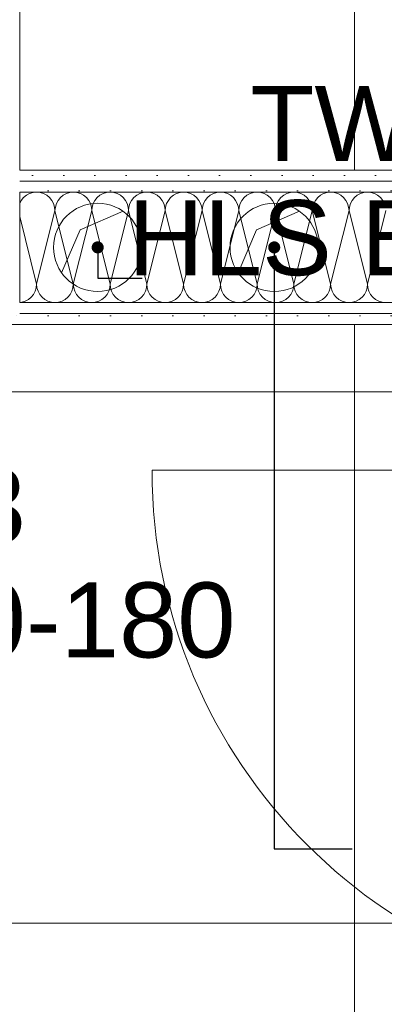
# Model space of a CAD drawing. Header units: metres. Extents: x -3.6 to 90.7, y -11.1 to 18.
# Tile 408 of 656: x 44.71 to 45.123, y 2.95 to 4.065. Entities that reach past the tile are written whole.
import ezdxf

# ---------------------------------------------------------------- set-up
doc = ezdxf.new("R2010")
doc.units = ezdxf.units.M
doc.header["$MEASUREMENT"] = 0
doc.linetypes.add('Wipeout_Contour', pattern=[1, 0, -1])
for name, color, linetype in [('152 - Bemaßung_ Beschriftung.Ausbau', 7, 'Continuous'), ('Abbruch_603 - Struktur.Bodenplatte_ Decke Roh', 7, 'Continuous'), ('Neubau_152 - Bemaßung_ Beschriftung.Ausbau', 7, 'Continuous'), ('Neubau_603 - Struktur.Bodenplatte_ Decke Roh', 7, 'Continuous'), ('Neubau_606 - Struktur.Wand Innen Ausbau', 7, 'Continuous'), ('Neubau_650 - Abdeckung.Fußboden Aufbau', 7, 'Continuous'), ('Neubau_702 - Einrichtung.Möbel Sanitär', 7, 'Continuous')]:
    doc.layers.add(name, color=color, linetype=linetype)
doc.styles.add('ERSTELLTER_STIL_2', font='txt')
doc.linetypes.add('Abbruch 1', pattern='A,0,[1,2022.0244.A_L5A-PL02.05_iB_Grundriss 3.OG1.Shx,S=0.001984,R=0,X=0,Y=0],-0.25,0', length=0.25)
doc.dimstyles.new('ERSTELLTER_STIL__1', dxfattribs={"dimtxt": 0.1, "dimasz": 0.0532, "dimexe": 0.18, "dimexo": 0.0625, "dimgap": 0, "dimtad": 1, "dimzin": 0, "dimdsep": 46, "dimtxsty": 'ERSTELLTER_STIL_2', "dimblk": 'ARROWHEAD_2', "dimblk1": 'ARROWHEAD_2', "dimblk2": 'ARROWHEAD_2', "dimcen": 0.09, "dimse1": 1, "dimse2": 1, "dimclrd": 7, "dimclre": 7, "dimclrt": 7, "dimazin": 0, "dimtfac": 1, "dimtdec": 4, "dimtmove": 0, "dimatfit": 3, "dimfxl": 1, "dimtolj": 1, "dimtzin": 0, "dimarcsym": 0})
doc.dimstyles.new('ERSTELLTER_STIL__2', dxfattribs={"dimtxt": 0.1, "dimasz": 0.0532, "dimexe": 0.18, "dimexo": 0.0625, "dimgap": 0, "dimtad": 1, "dimzin": 0, "dimdsep": 46, "dimtxsty": 'ERSTELLTER_STIL_2', "dimblk": 'ARROWHEAD_2', "dimblk1": 'ARROWHEAD_2', "dimblk2": 'ARROWHEAD_2', "dimcen": 0.09, "dimse1": 1, "dimse2": 1, "dimclrd": 7, "dimclre": 7, "dimclrt": 7, "dimazin": 0, "dimtfac": 1, "dimtdec": 4, "dimtmove": 2, "dimatfit": 3, "dimfxl": 1, "dimtolj": 1, "dimtzin": 0, "dimarcsym": 0})
doc.dimstyles.new('ERSTELLTER_STIL__3', dxfattribs={"dimtxt": 0.1, "dimasz": 0.0532, "dimexe": 0.18, "dimexo": 0.0625, "dimgap": 0, "dimtad": 1, "dimtih": 1, "dimtoh": 1, "dimzin": 0, "dimdsep": 46, "dimtxsty": 'ERSTELLTER_STIL_2', "dimblk": 'ARROWHEAD_2', "dimblk1": 'ARROWHEAD_2', "dimblk2": 'ARROWHEAD_2', "dimcen": 0.09, "dimse1": 1, "dimse2": 1, "dimclrd": 7, "dimclre": 7, "dimclrt": 7, "dimazin": 0, "dimtfac": 1, "dimtdec": 4, "dimtmove": 0, "dimatfit": 3, "dimfxl": 1, "dimtolj": 1, "dimtzin": 0, "dimarcsym": 0})
doc.dimstyles.new('ERSTELLTER_STIL__6', dxfattribs={"dimtxt": 0.18, "dimasz": 0.02736, "dimexe": 0.18, "dimexo": 0.0625, "dimgap": 0, "dimtad": 0, "dimtih": 1, "dimtoh": 1, "dimdec": 4, "dimzin": 0, "dimdsep": 46, "dimcen": 0.09, "dimadec": 0, "dimazin": 0, "dimtfac": 1, "dimtdec": 4, "dimtmove": 0, "dimatfit": 3, "dimldrblk": 'ARROWHEAD_11', "dimfxl": 1, "dimtolj": 1, "dimtzin": 0, "dimarcsym": 0})
pattern_1 = [(45, (0, 0), (-0.01767767, 0.01767767), [0, -0.025])]

# ---------------------------------------------------------------- blocks, each defined once
blk = doc.blocks.new('*X1')
at = {"layer": 'Neubau_606 - Struktur.Wand Innen Ausbau', "color": 7, "linetype": 'Continuous', "lineweight": 5}
for p, q in [((44.7118, 3.8607), (44.71, 3.8573)), ((44.7144, 3.8639), (44.7118, 3.8607)), ((44.7176, 3.8665), (44.7144, 3.8639)), ((44.7212, 3.8684), (44.7176, 3.8665)), ((44.7251, 3.8696), (44.7212, 3.8684)), ((44.7292, 3.87), (44.7251, 3.8696)), ((44.7332, 3.8696), (44.7292, 3.87)), ((44.7371, 3.8684), (44.7332, 3.8696)), ((44.7407, 3.8665), (44.7371, 3.8684)), ((44.7439, 3.8639), (44.7407, 3.8665)), ((44.7465, 3.8607), (44.7439, 3.8639)), ((44.7484, 3.8571), (44.7465, 3.8607)), ((44.7535, 3.8607), (44.7516, 3.8571)), ((44.7561, 3.8639), (44.7535, 3.8607)), ((44.7593, 3.8665), (44.7561, 3.8639)), ((44.7629, 3.8684), (44.7593, 3.8665)), ((44.7668, 3.8696), (44.7629, 3.8684)), ((44.7708, 3.87), (44.7668, 3.8696)), ((44.7749, 3.8696), (44.7708, 3.87)), ((44.7788, 3.8684), (44.7749, 3.8696)), ((44.7824, 3.8665), (44.7788, 3.8684)), ((44.7856, 3.8639), (44.7824, 3.8665)), ((44.7882, 3.8607), (44.7856, 3.8639)), ((44.7901, 3.8571), (44.7882, 3.8607)), ((44.7952, 3.8607), (44.7933, 3.8571)), ((44.7978, 3.8639), (44.7952, 3.8607)), ((44.8009, 3.8665), (44.7978, 3.8639)), ((44.8045, 3.8684), (44.8009, 3.8665)), ((44.8084, 3.8696), (44.8045, 3.8684)), ((44.8125, 3.87), (44.8084, 3.8696)), ((44.8166, 3.8696), (44.8125, 3.87)), ((44.8205, 3.8684), (44.8166, 3.8696)), ((44.8241, 3.8665), (44.8205, 3.8684)), ((44.8272, 3.8639), (44.8241, 3.8665)), ((44.8298, 3.8607), (44.8272, 3.8639)), ((44.8317, 3.8571), (44.8298, 3.8607)), ((44.8368, 3.8607), (44.8349, 3.8571)), ((44.8394, 3.8639), (44.8368, 3.8607)), ((44.8426, 3.8665), (44.8394, 3.8639)), ((44.8462, 3.8684), (44.8426, 3.8665)), ((44.8501, 3.8696), (44.8462, 3.8684)), ((44.8542, 3.87), (44.8501, 3.8696)), ((44.8582, 3.8696), (44.8542, 3.87)), ((44.8621, 3.8684), (44.8582, 3.8696)), ((44.8657, 3.8665), (44.8621, 3.8684)), ((44.8689, 3.8639), (44.8657, 3.8665)), ((44.8715, 3.8607), (44.8689, 3.8639)), ((44.8734, 3.8571), (44.8715, 3.8607)), ((44.8785, 3.8607), (44.8766, 3.8571)), ((44.8811, 3.8639), (44.8785, 3.8607)), ((44.8843, 3.8665), (44.8811, 3.8639)), ((44.8879, 3.8684), (44.8843, 3.8665)), ((44.8918, 3.8696), (44.8879, 3.8684)), ((44.8958, 3.87), (44.8918, 3.8696)), ((44.8999, 3.8696), (44.8958, 3.87)), ((44.9038, 3.8684), (44.8999, 3.8696)), ((44.9074, 3.8665), (44.9038, 3.8684)), ((44.9106, 3.8639), (44.9074, 3.8665)), ((44.9132, 3.8607), (44.9106, 3.8639)), ((44.9151, 3.8571), (44.9132, 3.8607)), ((44.9202, 3.8607), (44.9183, 3.8571)), ((44.9228, 3.8639), (44.9202, 3.8607)), ((44.9259, 3.8665), (44.9228, 3.8639)), ((44.9295, 3.8684), (44.9259, 3.8665)), ((44.9334, 3.8696), (44.9295, 3.8684)), ((44.9375, 3.87), (44.9334, 3.8696)), ((44.9416, 3.8696), (44.9375, 3.87)), ((44.9455, 3.8684), (44.9416, 3.8696)), ((44.9491, 3.8665), (44.9455, 3.8684)), ((44.9522, 3.8639), (44.9491, 3.8665)), ((44.9548, 3.8607), (44.9522, 3.8639)), ((44.9567, 3.8571), (44.9548, 3.8607)), ((44.9618, 3.8607), (44.9599, 3.8571)), ((44.9644, 3.8639), (44.9618, 3.8607)), ((44.9676, 3.8665), (44.9644, 3.8639)), ((44.9712, 3.8684), (44.9676, 3.8665)), ((44.9751, 3.8696), (44.9712, 3.8684)), ((44.9792, 3.87), (44.9751, 3.8696)), ((44.9832, 3.8696), (44.9792, 3.87)), ((44.9871, 3.8684), (44.9832, 3.8696)), ((44.9907, 3.8665), (44.9871, 3.8684)), ((44.9939, 3.8639), (44.9907, 3.8665)), ((44.9965, 3.8607), (44.9939, 3.8639)), ((44.9984, 3.8571), (44.9965, 3.8607)), ((45.0035, 3.8607), (45.0016, 3.8571)), ((45.0061, 3.8639), (45.0035, 3.8607)), ((45.0093, 3.8665), (45.0061, 3.8639)), ((45.0129, 3.8684), (45.0093, 3.8665)), ((45.0168, 3.8696), (45.0129, 3.8684)), ((45.0208, 3.87), (45.0168, 3.8696)), ((45.0249, 3.8696), (45.0208, 3.87)), ((45.0288, 3.8684), (45.0249, 3.8696)), ((45.0324, 3.8665), (45.0288, 3.8684)), ((45.0356, 3.8639), (45.0324, 3.8665)), ((45.0382, 3.8607), (45.0356, 3.8639)), ((45.0401, 3.8571), (45.0382, 3.8607)), ((45.0452, 3.8607), (45.0433, 3.8571)), ((45.0478, 3.8639), (45.0452, 3.8607)), ((45.0509, 3.8665), (45.0478, 3.8639)), ((45.0545, 3.8684), (45.0509, 3.8665)), ((45.0584, 3.8696), (45.0545, 3.8684)), ((45.0625, 3.87), (45.0584, 3.8696)), ((45.0666, 3.8696), (45.0625, 3.87)), ((45.0705, 3.8684), (45.0666, 3.8696)), ((45.0741, 3.8665), (45.0705, 3.8684)), ((45.0772, 3.8639), (45.0741, 3.8665)), ((45.0798, 3.8607), (45.0772, 3.8639)), ((45.0817, 3.8571), (45.0798, 3.8607)), ((45.0868, 3.8607), (45.0849, 3.8571)), ((45.0894, 3.8639), (45.0868, 3.8607)), ((45.0926, 3.8665), (45.0894, 3.8639)), ((45.0962, 3.8684), (45.0926, 3.8665)), ((45.1001, 3.8696), (45.0962, 3.8684)), ((45.1042, 3.87), (45.1001, 3.8696)), ((45.1082, 3.8696), (45.1042, 3.87)), ((45.1121, 3.8684), (45.1082, 3.8696)), ((45.1157, 3.8665), (45.1121, 3.8684)), ((45.1189, 3.8639), (45.1157, 3.8665)), ((45.1215, 3.8607), (45.1189, 3.8639)), ((45.1234, 3.8571), (45.1215, 3.8607)), ((44.75, 3.8492), (44.7292, 3.7658)), ((44.7496, 3.8532), (44.7484, 3.8571)), ((44.75, 3.8492), (44.7496, 3.8532)), ((44.7504, 3.8532), (44.75, 3.8492)), ((44.75, 3.8492), (44.7708, 3.7658)), ((44.7516, 3.8571), (44.7504, 3.8532)), ((44.7917, 3.8492), (44.7708, 3.7658)), ((44.7913, 3.8532), (44.7901, 3.8571)), ((44.7917, 3.8492), (44.7913, 3.8532)), ((44.7921, 3.8532), (44.7917, 3.8492)), ((44.7917, 3.8492), (44.8125, 3.7658)), ((44.7933, 3.8571), (44.7921, 3.8532)), ((44.8333, 3.8492), (44.8125, 3.7658)), ((44.8329, 3.8532), (44.8317, 3.8571)), ((44.8333, 3.8492), (44.8329, 3.8532)), ((44.8337, 3.8532), (44.8333, 3.8492)), ((44.8333, 3.8492), (44.8542, 3.7658)), ((44.8349, 3.8571), (44.8337, 3.8532)), ((44.875, 3.8492), (44.8542, 3.7658)), ((44.8746, 3.8532), (44.8734, 3.8571)), ((44.875, 3.8492), (44.8746, 3.8532)), ((44.8754, 3.8532), (44.875, 3.8492)), ((44.875, 3.8492), (44.8958, 3.7658)), ((44.8766, 3.8571), (44.8754, 3.8532)), ((44.9167, 3.8492), (44.8958, 3.7658)), ((44.9163, 3.8532), (44.9151, 3.8571)), ((44.9167, 3.8492), (44.9163, 3.8532)), ((44.9171, 3.8532), (44.9167, 3.8492)), ((44.9167, 3.8492), (44.9375, 3.7658)), ((44.9183, 3.8571), (44.9171, 3.8532)), ((44.9583, 3.8492), (44.9375, 3.7658)), ((44.9579, 3.8532), (44.9567, 3.8571)), ((44.9583, 3.8492), (44.9579, 3.8532)), ((44.9587, 3.8532), (44.9583, 3.8492)), ((44.9583, 3.8492), (44.9792, 3.7658)), ((44.9599, 3.8571), (44.9587, 3.8532)), ((45, 3.8492), (44.9792, 3.7658)), ((44.9996, 3.8532), (44.9984, 3.8571)), ((45, 3.8492), (44.9996, 3.8532)), ((45.0004, 3.8532), (45, 3.8492)), ((45, 3.8492), (45.0208, 3.7658)), ((45.0016, 3.8571), (45.0004, 3.8532)), ((45.0417, 3.8492), (45.0208, 3.7658)), ((45.0413, 3.8532), (45.0401, 3.8571)), ((45.0417, 3.8492), (45.0413, 3.8532)), ((45.0421, 3.8532), (45.0417, 3.8492)), ((45.0417, 3.8492), (45.0625, 3.7658)), ((45.0433, 3.8571), (45.0421, 3.8532)), ((45.0833, 3.8492), (45.0625, 3.7658)), ((45.0829, 3.8532), (45.0817, 3.8571)), ((45.0833, 3.8492), (45.0829, 3.8532)), ((45.0837, 3.8532), (45.0833, 3.8492)), ((45.0833, 3.8492), (45.1042, 3.7658)), ((45.0849, 3.8571), (45.0837, 3.8532)), ((45.125, 3.8492), (45.1042, 3.7658)), ((44.71, 3.8426), (44.7292, 3.7658)), ((44.7276, 3.7579), (44.7288, 3.7618)), ((44.7288, 3.7618), (44.7292, 3.7658)), ((44.7292, 3.7658), (44.7296, 3.7618)), ((44.7296, 3.7618), (44.7308, 3.7579)), ((44.7692, 3.7579), (44.7704, 3.7618)), ((44.7704, 3.7618), (44.7708, 3.7658)), ((44.7708, 3.7658), (44.7712, 3.7618)), ((44.7712, 3.7618), (44.7724, 3.7579)), ((44.8109, 3.7579), (44.8121, 3.7618)), ((44.8121, 3.7618), (44.8125, 3.7658)), ((44.8125, 3.7658), (44.8129, 3.7618)), ((44.8129, 3.7618), (44.8141, 3.7579)), ((44.8526, 3.7579), (44.8538, 3.7618)), ((44.8538, 3.7618), (44.8542, 3.7658)), ((44.8542, 3.7658), (44.8546, 3.7618)), ((44.8546, 3.7618), (44.8558, 3.7579)), ((44.8942, 3.7579), (44.8954, 3.7618)), ((44.8954, 3.7618), (44.8958, 3.7658)), ((44.8958, 3.7658), (44.8962, 3.7618)), ((44.8962, 3.7618), (44.8974, 3.7579)), ((44.9359, 3.7579), (44.9371, 3.7618)), ((44.9371, 3.7618), (44.9375, 3.7658)), ((44.9375, 3.7658), (44.9379, 3.7618)), ((44.9379, 3.7618), (44.9391, 3.7579)), ((44.9776, 3.7579), (44.9788, 3.7618)), ((44.9788, 3.7618), (44.9792, 3.7658)), ((44.9792, 3.7658), (44.9796, 3.7618)), ((44.9796, 3.7618), (44.9808, 3.7579)), ((45.0192, 3.7579), (45.0204, 3.7618)), ((45.0204, 3.7618), (45.0208, 3.7658)), ((45.0208, 3.7658), (45.0212, 3.7618)), ((45.0212, 3.7618), (45.0224, 3.7579)), ((45.0609, 3.7579), (45.0621, 3.7618)), ((45.0621, 3.7618), (45.0625, 3.7658)), ((45.0625, 3.7658), (45.0629, 3.7618)), ((45.0629, 3.7618), (45.0641, 3.7579)), ((45.1026, 3.7579), (45.1038, 3.7618)), ((45.1038, 3.7618), (45.1042, 3.7658)), ((45.1042, 3.7658), (45.1046, 3.7618)), ((45.1046, 3.7618), (45.1058, 3.7579)), ((44.7163, 3.7466), (44.7199, 3.7485)), ((44.7199, 3.7485), (44.7231, 3.7511)), ((44.7231, 3.7511), (44.7257, 3.7543)), ((44.7257, 3.7543), (44.7276, 3.7579)), ((44.7308, 3.7579), (44.7327, 3.7543)), ((44.7327, 3.7543), (44.7353, 3.7511)), ((44.7353, 3.7511), (44.7384, 3.7485)), ((44.7384, 3.7485), (44.742, 3.7466)), ((44.758, 3.7466), (44.7616, 3.7485)), ((44.7616, 3.7485), (44.7647, 3.7511)), ((44.7647, 3.7511), (44.7673, 3.7543)), ((44.7673, 3.7543), (44.7692, 3.7579)), ((44.7724, 3.7579), (44.7743, 3.7543)), ((44.7743, 3.7543), (44.7769, 3.7511)), ((44.7769, 3.7511), (44.7801, 3.7485)), ((44.7801, 3.7485), (44.7837, 3.7466)), ((44.7996, 3.7466), (44.8032, 3.7485)), ((44.8032, 3.7485), (44.8064, 3.7511)), ((44.8064, 3.7511), (44.809, 3.7543)), ((44.809, 3.7543), (44.8109, 3.7579)), ((44.8141, 3.7579), (44.816, 3.7543)), ((44.816, 3.7543), (44.8186, 3.7511)), ((44.8186, 3.7511), (44.8218, 3.7485)), ((44.8218, 3.7485), (44.8254, 3.7466)), ((44.8413, 3.7466), (44.8449, 3.7485)), ((44.8449, 3.7485), (44.8481, 3.7511)), ((44.8481, 3.7511), (44.8507, 3.7543)), ((44.8507, 3.7543), (44.8526, 3.7579)), ((44.8558, 3.7579), (44.8577, 3.7543)), ((44.8577, 3.7543), (44.8603, 3.7511)), ((44.8603, 3.7511), (44.8634, 3.7485)), ((44.8634, 3.7485), (44.867, 3.7466)), ((44.883, 3.7466), (44.8866, 3.7485)), ((44.8866, 3.7485), (44.8897, 3.7511)), ((44.8897, 3.7511), (44.8923, 3.7543)), ((44.8923, 3.7543), (44.8942, 3.7579)), ((44.8974, 3.7579), (44.8993, 3.7543)), ((44.8993, 3.7543), (44.9019, 3.7511)), ((44.9019, 3.7511), (44.9051, 3.7485)), ((44.9051, 3.7485), (44.9087, 3.7466)), ((44.9246, 3.7466), (44.9282, 3.7485)), ((44.9282, 3.7485), (44.9314, 3.7511)), ((44.9314, 3.7511), (44.934, 3.7543)), ((44.934, 3.7543), (44.9359, 3.7579)), ((44.9391, 3.7579), (44.941, 3.7543)), ((44.941, 3.7543), (44.9436, 3.7511)), ((44.9436, 3.7511), (44.9468, 3.7485)), ((44.9468, 3.7485), (44.9504, 3.7466)), ((44.9663, 3.7466), (44.9699, 3.7485)), ((44.9699, 3.7485), (44.9731, 3.7511)), ((44.9731, 3.7511), (44.9757, 3.7543)), ((44.9757, 3.7543), (44.9776, 3.7579)), ((44.9808, 3.7579), (44.9827, 3.7543)), ((44.9827, 3.7543), (44.9853, 3.7511)), ((44.9853, 3.7511), (44.9884, 3.7485)), ((44.9884, 3.7485), (44.992, 3.7466)), ((45.008, 3.7466), (45.0116, 3.7485)), ((45.0116, 3.7485), (45.0147, 3.7511)), ((45.0147, 3.7511), (45.0173, 3.7543)), ((45.0173, 3.7543), (45.0192, 3.7579)), ((45.0224, 3.7579), (45.0243, 3.7543)), ((45.0243, 3.7543), (45.0269, 3.7511)), ((45.0269, 3.7511), (45.0301, 3.7485)), ((45.0301, 3.7485), (45.0337, 3.7466)), ((45.0496, 3.7466), (45.0532, 3.7485)), ((45.0532, 3.7485), (45.0564, 3.7511)), ((45.0564, 3.7511), (45.059, 3.7543)), ((45.059, 3.7543), (45.0609, 3.7579)), ((45.0641, 3.7579), (45.066, 3.7543)), ((45.066, 3.7543), (45.0686, 3.7511)), ((45.0686, 3.7511), (45.0718, 3.7485)), ((45.0718, 3.7485), (45.0754, 3.7466)), ((45.0913, 3.7466), (45.0949, 3.7485)), ((45.0949, 3.7485), (45.0981, 3.7511)), ((45.0981, 3.7511), (45.1007, 3.7543)), ((45.1007, 3.7543), (45.1026, 3.7579)), ((45.1058, 3.7579), (45.1077, 3.7543)), ((45.1077, 3.7543), (45.1103, 3.7511)), ((45.1103, 3.7511), (45.1134, 3.7485)), ((45.1134, 3.7485), (45.117, 3.7466)), ((44.71, 3.7452), (44.7124, 3.7454)), ((44.7124, 3.7454), (44.7163, 3.7466)), ((44.742, 3.7466), (44.7459, 3.7454)), ((44.7459, 3.7454), (44.75, 3.745)), ((44.75, 3.745), (44.7541, 3.7454)), ((44.7541, 3.7454), (44.758, 3.7466)), ((44.7837, 3.7466), (44.7876, 3.7454)), ((44.7876, 3.7454), (44.7917, 3.745)), ((44.7917, 3.745), (44.7957, 3.7454)), ((44.7957, 3.7454), (44.7996, 3.7466)), ((44.8254, 3.7466), (44.8293, 3.7454)), ((44.8293, 3.7454), (44.8333, 3.745)), ((44.8333, 3.745), (44.8374, 3.7454)), ((44.8374, 3.7454), (44.8413, 3.7466)), ((44.867, 3.7466), (44.8709, 3.7454)), ((44.8709, 3.7454), (44.875, 3.745)), ((44.875, 3.745), (44.8791, 3.7454)), ((44.8791, 3.7454), (44.883, 3.7466)), ((44.9087, 3.7466), (44.9126, 3.7454)), ((44.9126, 3.7454), (44.9167, 3.745)), ((44.9167, 3.745), (44.9207, 3.7454)), ((44.9207, 3.7454), (44.9246, 3.7466)), ((44.9504, 3.7466), (44.9543, 3.7454)), ((44.9543, 3.7454), (44.9583, 3.745)), ((44.9583, 3.745), (44.9624, 3.7454)), ((44.9624, 3.7454), (44.9663, 3.7466)), ((44.992, 3.7466), (44.9959, 3.7454)), ((44.9959, 3.7454), (45, 3.745)), ((45, 3.745), (45.0041, 3.7454)), ((45.0041, 3.7454), (45.008, 3.7466)), ((45.0337, 3.7466), (45.0376, 3.7454)), ((45.0376, 3.7454), (45.0417, 3.745)), ((45.0417, 3.745), (45.0457, 3.7454)), ((45.0457, 3.7454), (45.0496, 3.7466)), ((45.0754, 3.7466), (45.0793, 3.7454)), ((45.0793, 3.7454), (45.0833, 3.745)), ((45.0833, 3.745), (45.0874, 3.7454)), ((45.0874, 3.7454), (45.0913, 3.7466)), ((45.117, 3.7466), (45.1209, 3.7454)), ((45.1209, 3.7454), (45.125, 3.745))]:
    blk.add_line(p, q, dxfattribs=at)
blk = doc.blocks.new('ARROWHEAD_11')
at = {"color": 0, "linetype": 'Continuous', "lineweight": 0}
blk.add_line((0, 0), (-1, 0), dxfattribs=at)
at = {"color": 0, "linetype": 'Continuous', "lineweight": 0, "const_width": 0.25, "flags": 128}
blk.add_lwpolyline([(-0.125, 0, 1), (0.125, 0, 1)], format="xyb", close=True, dxfattribs=at)
blk = doc.blocks.new('*D600')
at = {"layer": '152 - Bemaßung_ Beschriftung.Ausbau', "color": 7, "linetype": 'Continuous', "lineweight": 5}
for p, q in [((43.965, 2.0975), (43.965, 2.2025)), ((45.465, 2.0975), (45.465, 2.2025)), ((43.9852, 2.185), (43.9448, 2.115)), ((45.4852, 2.185), (45.4448, 2.115)), ((43.965, 2.15), (45.465, 2.15))]:
    blk.add_line(p, q, dxfattribs=at)
at = {"layer": '152 - Bemaßung_ Beschriftung.Ausbau', "color": 7, "lineweight": 5, "char_height": 0.1, "attachment_point": 7, "style": 'ERSTELLTER_STIL_2'}
for s, insert in [('\\A1;{\\pql;\\fArial|b0|i0|c0|p38;1,50}', (44.544, 2.17)), ('\\A1;{\\pql;\\fArial|b0|i0|c0|p38;3}', (45.3689, 2.17))]:
    blk.add_mtext(s, dxfattribs=dict(at, insert=insert))
blk = doc.blocks.new('ARROWHEAD_2')
at = {"color": 0, "linetype": 'Continuous', "lineweight": 0}
for p, q in [((-0.378, -0.655), (0.378, 0.655)), ((0, 0), (-1, 0))]:
    blk.add_line(p, q, dxfattribs=at)
blk = doc.blocks.new('*D611')
at = {"layer": '152 - Bemaßung_ Beschriftung.Ausbau', "color": 7, "linetype": 'Continuous', "lineweight": 5}
for p, q in [((45.7803, 0.245), (45.7803, 3.72)), ((45.7453, 0.2652), (45.8153, 0.2248)), ((45.8328, 0.245), (45.7278, 0.245)), ((45.7803, 0.005), (45.7803, 0.245)), ((45.7453, 0.0252), (45.8153, -0.0152)), ((45.8328, 0.005), (45.7278, 0.005)), ((45.7803, -0.0292), (45.7803, 0.005))]:
    blk.add_line(p, q, dxfattribs=at)
at = {"color": 254, "linetype": 'Wipeout_Contour', "lineweight": 0, "ltscale": 182.85335}
blk.add_wipeout([(45.7818, 0.0277), (45.7818, 0.2223), (45.6389, 0.2223), (45.6389, 0.0277)], dxfattribs=at).dxf.layer = '152 - Bemaßung_ Beschriftung.Ausbau'
at = {"layer": '152 - Bemaßung_ Beschriftung.Ausbau', "color": 7, "lineweight": 5, "insert": (45.7603, 0.0491), "char_height": 0.1, "attachment_point": 7, "rotation": 90, "style": 'ERSTELLTER_STIL_2'}
blk.add_mtext('\\A1;{\\pql;\\fArial|b0|i0|c0|p38;24}', dxfattribs=at)
blk = doc.blocks.new('*D612')
at = {"layer": '152 - Bemaßung_ Beschriftung.Ausbau', "color": 7, "linetype": 'Continuous', "lineweight": 5}
for p, q in [((45.7453, 3.7402), (45.8153, 3.6998)), ((45.8328, 3.72), (45.7278, 3.72)), ((45.7803, 0.245), (45.7803, 3.72)), ((45.7453, 0.2652), (45.8153, 0.2248))]:
    blk.add_line(p, q, dxfattribs=at)
at = {"layer": '152 - Bemaßung_ Beschriftung.Ausbau', "color": 7, "lineweight": 5, "char_height": 0.1, "attachment_point": 7, "rotation": 90, "style": 'ERSTELLTER_STIL_2'}
for s, insert in [('\\A1;{\\pql;\\fArial|b0|i0|c0|p38;17\\fArial|b0|i0|c0|p38;\\A1{\\H.66x;\\S5^  ;}}', (45.7614, 3.4979)), ('\\A1;{\\pql;\\fArial|b0|i0|c0|p38;3,47\\fArial|b0|i0|c0|p38;\\A1{\\H.66x;\\S5^  ;}}', (45.7797, 1.7235))]:
    blk.add_mtext(s, dxfattribs=dict(at, insert=insert))
blk = doc.blocks.new('*D613')
at = {"layer": '152 - Bemaßung_ Beschriftung.Ausbau', "color": 7, "linetype": 'Continuous', "lineweight": 5}
for p, q in [((45.7453, 3.9152), (45.8153, 3.8748)), ((45.8328, 3.895), (45.7278, 3.895)), ((45.7803, 3.72), (45.7803, 3.895)), ((45.7453, 3.7402), (45.8153, 3.6998)), ((45.8328, 3.72), (45.7278, 3.72))]:
    blk.add_line(p, q, dxfattribs=at)
blk = doc.blocks.new('*D614')
at = {"layer": '152 - Bemaßung_ Beschriftung.Ausbau', "color": 7, "linetype": 'Continuous', "lineweight": 5}
for p, q in [((45.7453, 5.7802), (45.8153, 5.7398)), ((45.8328, 5.76), (45.7278, 5.76)), ((45.7803, 3.895), (45.7803, 5.76)), ((45.7453, 3.9152), (45.8153, 3.8748)), ((45.8328, 3.895), (45.7278, 3.895))]:
    blk.add_line(p, q, dxfattribs=at)
at = {"layer": '152 - Bemaßung_ Beschriftung.Ausbau', "color": 7, "lineweight": 5, "char_height": 0.1, "attachment_point": 7, "rotation": 90, "style": 'ERSTELLTER_STIL_2'}
for s, insert in [('\\A1;{\\pql;\\fArial|b0|i0|c0|p38;16\\fArial|b0|i0|c0|p38;\\A1{\\H.66x;\\S5^  ;}}', (45.762, 5.5379)), ('\\A1;{\\pql;\\fArial|b0|i0|c0|p38;1,86\\fArial|b0|i0|c0|p38;\\A1{\\H.66x;\\S5^  ;}}', (45.7797, 4.5685))]:
    blk.add_mtext(s, dxfattribs=dict(at, insert=insert))
blk = doc.blocks.new('*D623')
at = {"layer": '152 - Bemaßung_ Beschriftung.Ausbau', "color": 7, "linetype": 'Continuous', "lineweight": 5}
for p, q in [((44.3062, 4.0802), (44.3762, 4.0398)), ((44.3937, 4.06), (44.2887, 4.06)), ((44.3412, 2.79), (44.3412, 4.06)), ((44.3062, 2.8102), (44.3762, 2.7698))]:
    blk.add_line(p, q, dxfattribs=at)
at = {"color": 254, "linetype": 'Wipeout_Contour', "lineweight": 0, "ltscale": 177.57358}
blk.add_wipeout([(44.3426, 3.0976), (44.3426, 3.4065), (44.1998, 3.4065), (44.1998, 3.0976)], dxfattribs=at).dxf.layer = '152 - Bemaßung_ Beschriftung.Ausbau'
at = {"layer": '152 - Bemaßung_ Beschriftung.Ausbau', "color": 7, "lineweight": 5, "insert": (44.3212, 3.119), "char_height": 0.1, "attachment_point": 7, "rotation": 90, "style": 'ERSTELLTER_STIL_2'}
blk.add_mtext('\\A1;{\\pql;\\fArial|b0|i0|c0|p38;1,27}', dxfattribs=at)

msp = doc.modelspace()

# ---------------------------------------------------------------- hatches: boundary and pattern name
at = {"layer": 'Neubau_606 - Struktur.Wand Innen Ausbau', "linetype": 'Continuous', "lineweight": 0, "true_color": 0x000000}
h = msp.add_hatch(dxfattribs=at)
h.set_pattern_fill('Gips_0001', color=18, style=0, pattern_type=2)
h.set_pattern_definition(pattern_1)
h.paths.add_polyline_path([(44.71, 3.895), (44.71, 3.8825), (45.86, 3.8825), (45.86, 3.895)])
h = msp.add_hatch(dxfattribs=at)
h.set_pattern_fill('Gips_0001', color=18, style=0, pattern_type=2)
h.set_pattern_definition(pattern_1)
h.paths.add_polyline_path([(44.71, 3.8825), (44.71, 3.87), (45.86, 3.87), (45.86, 3.8825)])
h = msp.add_hatch(dxfattribs=at)
h.set_pattern_fill('Gips_0001', color=18, style=0, pattern_type=2)
h.set_pattern_definition(pattern_1)
h.paths.add_polyline_path([(44.71, 3.745), (44.71, 3.7325), (45.86, 3.7325), (45.86, 3.745)])
h = msp.add_hatch(dxfattribs=at)
h.set_pattern_fill('Gips_0001', color=18, style=0, pattern_type=2)
h.set_pattern_definition(pattern_1)
h.paths.add_polyline_path([(44.6975, 3.7325), (44.71, 3.72), (44.71, 3.7325)])
h = msp.add_hatch(dxfattribs=at)
h.set_pattern_fill('Gips_0001', color=18, style=0, pattern_type=2)
h.set_pattern_definition(pattern_1)
h.paths.add_polyline_path([(44.71, 3.7325), (44.71, 3.72), (45.86, 3.72), (45.86, 3.7325)])
at = {"layer": 'Neubau_650 - Abdeckung.Fußboden Aufbau', "linetype": 'Continuous', "lineweight": 13, "true_color": 0xafafaf}
h = msp.add_hatch(dxfattribs=at)
h.set_pattern_fill('Raster_60x60_Fuge_2mm_0001', color=253, style=0, pattern_type=2)
h.set_pattern_definition([(0, (46.29297, 4.8475), (0, 0.602), []), (90, (46.29297, 4.8475), (-0.602, 0), [])])
h.paths.add_polyline_path([(46.845, 5.76), (44.71, 5.76), (44.71, 3.895), (45.86, 3.895), (45.86, 3.72), (46.745, 3.72), (46.745, 3.895), (46.845, 3.895)])
h = msp.add_hatch(dxfattribs=at)
h.set_pattern_fill('Raster_60x60_Fuge_2mm_0001', color=253, style=0, pattern_type=2)
h.set_pattern_definition([(0, (46.29297, 3.6435), (0, 0.602), []), (90, (46.29297, 3.6435), (-0.602, 0), [])])
h.paths.add_polyline_path([(43.965, 0.255), (47.17, 0.255), (47.17, 0.71), (47.27, 0.71), (47.27, 3.72), (43.965, 3.72)])

# ---------------------------------------------------------------- linework, layer by layer
at = {"layer": 'Abbruch_603 - Struktur.Bodenplatte_ Decke Roh', "color": 7, "linetype": 'Abbruch 1', "lineweight": 18}
for centre, start, end in [((44.7984, 3.8075), 90, 180), ((44.7984, 3.8075), 0, 90), ((44.9985, 3.8075), 90, 180), ((44.9985, 3.8075), 0, 90), ((44.7984, 3.8075), 180, 270), ((44.7984, 3.8075), 270, 0), ((44.9985, 3.8075), 180, 270), ((44.9985, 3.8075), 270, 0)]:
    msp.add_arc(centre, 0.05, start, end, dxfattribs=at)
at = {"layer": 'Neubau_603 - Struktur.Bodenplatte_ Decke Roh', "color": 1, "linetype": 'Continuous', "lineweight": 5}
for p, q in [((44.7784, 3.8275), (44.8272, 3.8484)), ((44.9785, 3.8275), (45.0273, 3.8484)), ((44.7575, 3.7787), (44.7784, 3.8275)), ((44.9576, 3.7787), (44.9785, 3.8275))]:
    msp.add_line(p, q, dxfattribs=at)
at = {"layer": 'Neubau_606 - Struktur.Wand Innen Ausbau', "color": 1, "linetype": 'Continuous', "lineweight": 9}
for p, q in [((45.86, 3.8825), (44.71, 3.8825)), ((45.86, 3.7325), (44.71, 3.7325))]:
    msp.add_line(p, q, dxfattribs=at)
at = {"layer": 'Neubau_606 - Struktur.Wand Innen Ausbau', "color": 1, "linetype": 'Continuous', "lineweight": 13}
for p, q in [((45.86, 3.87), (44.71, 3.87)), ((45.86, 3.745), (44.71, 3.745))]:
    msp.add_line(p, q, dxfattribs=at)
at = {"layer": 'Neubau_606 - Struktur.Wand Innen Ausbau', "color": 1, "linetype": 'Continuous', "lineweight": 5, "flags": 128}
for points in [[(44.71, 3.895), (44.71, 5.1)], [(44.71, 3.745), (44.71, 3.87)], [(44.71, 3.72), (44.6975, 3.72)]]:
    msp.add_lwpolyline(points, dxfattribs=at)
at = {"layer": 'Neubau_606 - Struktur.Wand Innen Ausbau', "color": 1, "linetype": 'Continuous', "lineweight": 13, "flags": 128}
for points in [[(45.86, 3.895), (44.71, 3.895)], [(44.71, 3.87), (44.71, 3.745)], [(44.71, 3.72), (45.86, 3.72)]]:
    msp.add_lwpolyline(points, dxfattribs=at)
at = {"layer": 'Neubau_650 - Abdeckung.Fußboden Aufbau', "color": 1, "linetype": 'Continuous', "lineweight": 13, "flags": 128}
for points in [[(46.845, 5.76), (44.71, 5.76), (44.71, 3.895), (45.86, 3.895), (45.86, 3.72)], [(43.965, 0.255), (43.965, 3.72), (45.86, 3.72)]]:
    msp.add_lwpolyline(points, dxfattribs=at)
at = {"layer": 'Neubau_702 - Einrichtung.Möbel Sanitär', "color": 1, "linetype": 'Continuous', "lineweight": 13}
msp.add_line((45.46, 3.555), (44.86, 3.555), dxfattribs=at)
at = {"layer": 'Neubau_702 - Einrichtung.Möbel Sanitär', "color": 1, "linetype": 'Continuous', "lineweight": 9}
msp.add_arc((45.46, 3.555), 0.6, 180, 270, dxfattribs=at)

# ---------------------------------------------------------------- block references
at = {"layer": 'Neubau_606 - Struktur.Wand Innen Ausbau', "color": 1, "lineweight": 13}
msp.add_blockref('*X1', (0, 0), dxfattribs=at)

# ---------------------------------------------------------------- texts
at = {"layer": 'Neubau_152 - Bemaßung_ Beschriftung.Ausbau', "color": 7, "linetype": 'Continuous', "lineweight": 9, "char_height": 0.085, "attachment_point": 9, "line_spacing_factor": 0.913298, "style": 'ERSTELLTER_STIL_2'}
for s, insert in [('\\A1;{\\pqc;\\fArial|b0|i0|c0|p38;TW-ST03\\P\\pqc;\\fArial|b0|i0|c0|p38;HLS BD Ø 100}', (45.6182, 3.7728)), ('\\A1;{\\pqc;\\fArial|b0|i0|c0|p38;SW-ST03\\P\\pqc;\\fArial|b0|i0|c0|p38;HLS BD\\fArial|b0|i0|c0|p38; \\fArial|b0|i0|c0|p38;Ø\\fArial|b0|i0|c0|p38;140\\fArial|b0|i0|c0|p38;-180}', (44.9547, 3.3397))]:
    msp.add_mtext(s, dxfattribs=dict(at, insert=insert))

# ---------------------------------------------------------------- dimensions: what is measured, and where the dimension line sits
at = {"layer": '152 - Bemaßung_ Beschriftung.Ausbau', "color": 7, "linetype": 'Continuous', "lineweight": 5}
dim = msp.add_linear_dim(base=(45.780333, 5.76), p1=(44.709987, 3.894998), p2=(45.905, 5.76), angle=90, dimstyle='ERSTELLTER_STIL__1', dxfattribs=at)
dim.commit()
dim.dimension.update_dxf_attribs({"geometry": '*D614', "text_midpoint": (45.710333, 4.833441), "dimtype": 160, "text_rotation": 90})
dim = msp.add_linear_dim(base=(45.465, 2.15), p1=(43.965, 0.71), p2=(45.465, 3.72), dimstyle='ERSTELLTER_STIL__3', dxfattribs=at)
dim.commit()
dim.dimension.update_dxf_attribs({"geometry": '*D600', "text_midpoint": (44.6739, 2.22), "dimtype": 160})

# ---------------------------------------------------------------- leaders
at = {"layer": 'Neubau_152 - Bemaßung_ Beschriftung.Ausbau', "color": 1, "linetype": 'Continuous', "lineweight": 13, "annotation_type": 0, "has_hookline": 1, "hookline_direction": 0}
for points, text_width in [([(44.7984, 3.8075), (44.7984, 3.7728), (44.8487, 3.7728)], 0.7695), ([(44.9985, 3.8075), (44.9985, 3.126), (45.0869, 3.126)], 0.7695), ([(43.745, 3.665), (43.8286, 3.3397), (43.9807, 3.3397)], 0.9739)]:
    msp.add_leader(points, dimstyle='ERSTELLTER_STIL__6', dxfattribs=dict(at, text_width=text_width))

# ---------------------------------------------------------------- next in the draw order: dimensions: what is measured, and where the dimension line sits
at = {"layer": '152 - Bemaßung_ Beschriftung.Ausbau', "color": 7, "linetype": 'Continuous', "lineweight": 5}
dim = msp.add_linear_dim(base=(45.7803, 0.245), p1=(45.7803, 0.005), p2=(22.1775, 0.245), angle=90, dimstyle='ERSTELLTER_STIL__1', dxfattribs=at)
dim.commit()
dim.dimension.update_dxf_attribs({"geometry": '*D611', "text_midpoint": (45.7103, 0.1253), "dimtype": 160, "text_rotation": 90})

# ---------------------------------------------------------------- next in the draw order: dimensions: what is measured, and where the dimension line sits
for base, p1, p2, picture, middle in [((45.780333, 3.719998), (22.1775, 0.245), (44.709987, 3.719998), '*D612', (45.710333, 1.988441)), ((45.7803331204, 3.8949977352), (44.7099867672, 3.7199977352), (44.7099867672, 3.8949977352), '*D613', (45.7103331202, 3.7092057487))]:
    dim = msp.add_linear_dim(base=base, p1=p1, p2=p2, angle=90, dimstyle='ERSTELLTER_STIL__1', dxfattribs=at)
    dim.commit()
    dim.dimension.update_dxf_attribs({"geometry": picture, "text_midpoint": middle, "dimtype": 160, "text_rotation": 90})

# ---------------------------------------------------------------- next in the draw order: dimensions: what is measured, and where the dimension line sits
dim = msp.add_linear_dim(base=(44.3412, 4.06), p1=(45.465, 2.79), p2=(43.545, 4.06), angle=90, dimstyle='ERSTELLTER_STIL__2', dxfattribs=at)
dim.commit()
dim.dimension.update_dxf_attribs({"geometry": '*D623', "text_midpoint": (44.2712, 3.2489), "dimtype": 160, "text_rotation": 90})

doc.saveas('drawing.dxf')
